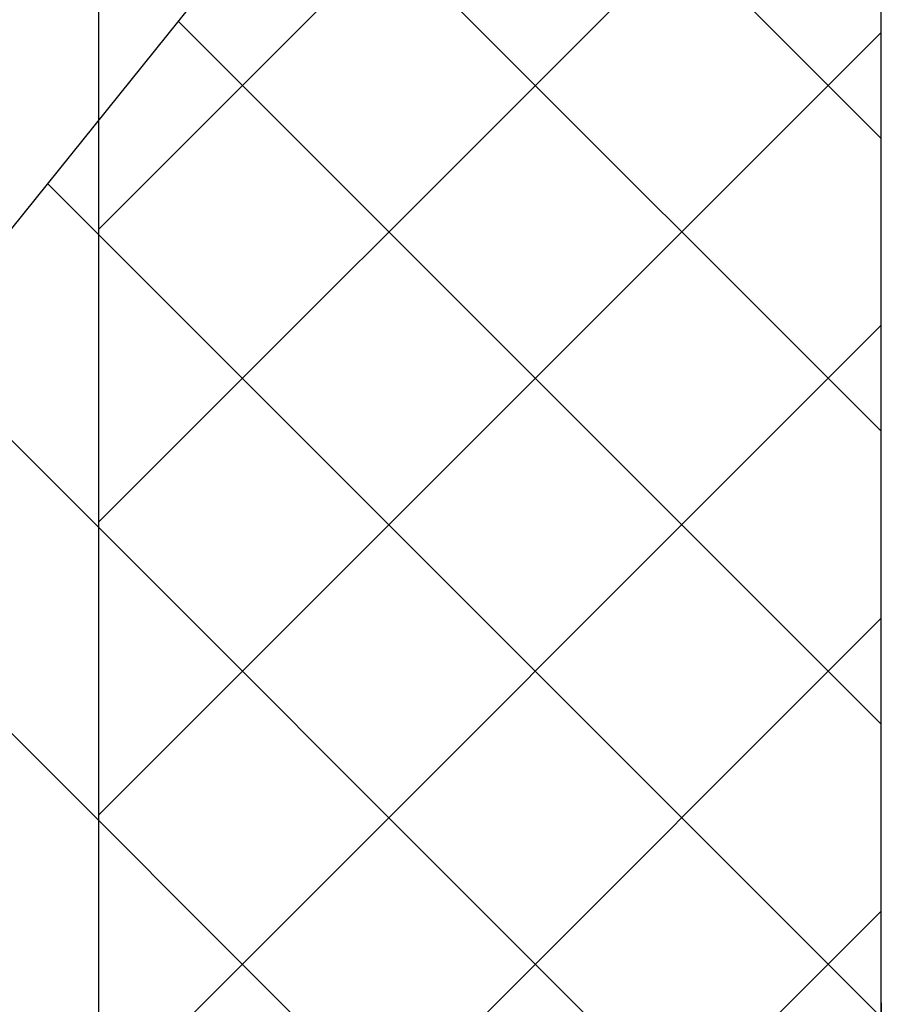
# Model space of a CAD drawing. Header units: millimetres. Extents: x 0 to 39025, y -31299 to 8400.
# Tile 363 of 382: x 15092 to 15424, y 6544 to 6921. Entities that reach past the tile are written whole.
import ezdxf

# ---------------------------------------------------------------- set-up
doc = ezdxf.new("R2010")
doc.units = ezdxf.units.MM
doc.layers.add('ODMIKI funkcionalni', color=253, linetype='Continuous')
doc.layers.add('ODMIKI varnostni', color=252, linetype='Continuous')

# ---------------------------------------------------------------- blocks, each defined once
blk = doc.blocks.new('*U59')
at = {"lineweight": 25}
for points in [[(0, 531.77), (0, 531.77), (0, 1242.58), (0, 1242.58)], [(0, 17.6), (0, 17.6), (0, 1242.58), (0, 1242.58)], [(0, 531.77), (0, 531.77), (0, 17.6), (0, 17.6)]]:
    blk.add_open_spline(points, degree=3, dxfattribs=at)

msp = doc.modelspace()

# ---------------------------------------------------------------- hatches: boundary and pattern name
at = {"layer": 'ODMIKI funkcionalni'}
h = msp.add_hatch(dxfattribs=at)
h.set_pattern_fill('ANSI31', color=256, scale=25)
h.set_pattern_definition([(45, (-1299.93, -3070.55), (-56.1266, 56.1266), [])])
h.paths.add_polyline_path([(15421.96, 6012.43), (15421.96, 7268), (16571.96, 7268), (16571.96, 6012.43), (17171.96, 6012.43), (17171.96, 7768), (15121.96, 7768), (15121.96, 6012.43)])
at = {"layer": 'ODMIKI varnostni'}
h = msp.add_hatch(dxfattribs=at)
h.set_pattern_fill('ANSI31', color=256, scale=25, angle=90)
h.set_pattern_definition([(135, (11293.22, -2241.714), (-56.1266, -56.1266), [])])
h.paths.add_polyline_path([(15421.96, 6012.43), (15421.96, 7255.39), (14421.96, 6012.43)])

# ---------------------------------------------------------------- linework, layer by layer
at = {"layer": 'ODMIKI funkcionalni'}
msp.add_lwpolyline([(15421.96, 6012.43), (15421.96, 7268), (16571.96, 7268), (16571.96, 6012.43), (17171.96, 6012.43), (17171.96, 7768), (15121.96, 7768), (15121.96, 6012.43)], close=True, dxfattribs=at)
at = {"layer": 'ODMIKI varnostni'}
msp.add_lwpolyline([(15421.96, 6012.43), (15421.96, 7255.39), (14421.96, 6012.43)], close=True, dxfattribs=at)

# ---------------------------------------------------------------- block references
at = {"color": 1}
msp.add_blockref('*U59', (15421.96, 6012.43), dxfattribs=at)

doc.saveas('drawing.dxf')
